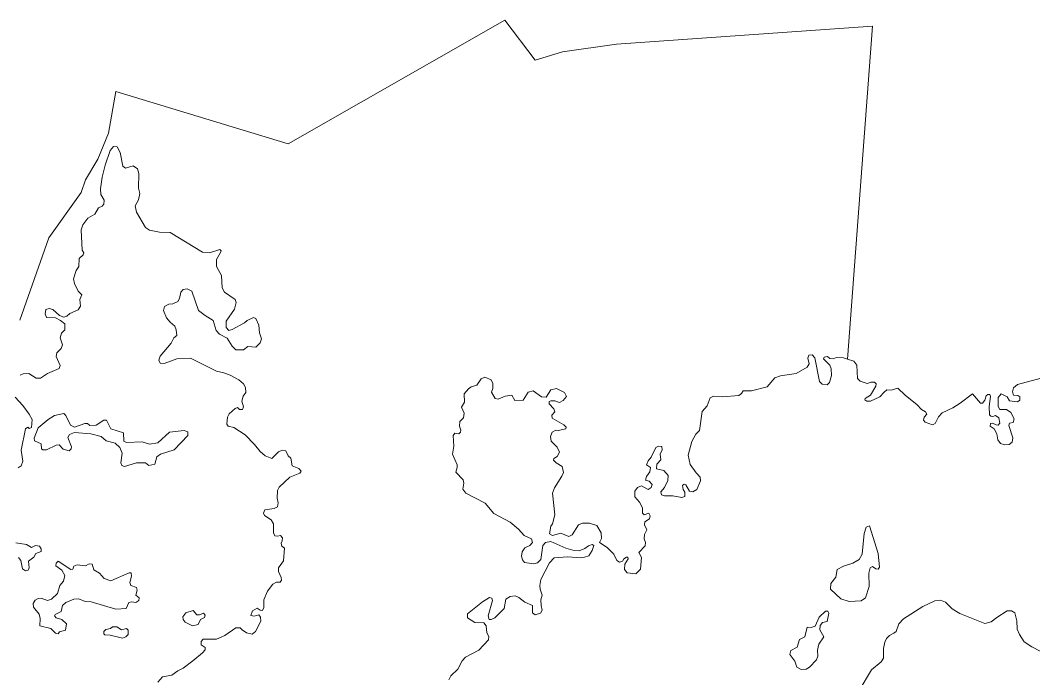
# Model space of a CAD drawing. Extents: x 369010 to 739155, y 6377141 to 6616555.
# Drawn here: x 450615 to 453603, y 6480655 to 6482598 of the extents above; entities that cross this region are included whole.
import ezdxf

# ---------------------------------------------------------------- set-up
doc = ezdxf.new("R2010")
doc.units = 0
doc.header["$LTSCALE"] = 40
doc.layers.add('1', color=7, linetype='Continuous', lineweight=13)

msp = doc.modelspace()

# ---------------------------------------------------------------- linework, layer by layer
at = {"layer": '1'}
for points in [[(450613.44, 6481711.38), (450698.84, 6481954.5), (450794.01, 6482089.22), (450807.74, 6482126.46), (450843.82, 6482187.2), (450875.1, 6482264.33), (450896.45, 6482387.63), (451405.38, 6482232.55), (452045.22, 6482597.65), (452134.92, 6482479.65), (452215.52, 6482504.64), (452374.9, 6482526.82), (453129.93, 6482580.61), (453056.61, 6481596.35), (453074.82, 6481590.56), (453083.75, 6481579.14), (453086.4, 6481539.59), (453093.68, 6481531.14), (453114.87, 6481525.02), (453126.29, 6481528.99), (453135.89, 6481528.17), (453140.85, 6481523.2), (453140.52, 6481517.08), (453123.97, 6481489.77), (453108.25, 6481480.67), (453108.08, 6481476.36), (453113.55, 6481472.23), (453124.14, 6481472.23), (453152.11, 6481485.3), (453165.18, 6481499.37), (453172.8, 6481505.49), (453185.54, 6481505.16), (453204.57, 6481510.46), (453226.42, 6481489.77), (453262.17, 6481461.8), (453274.42, 6481448.06), (453286.66, 6481441.11), (453290.8, 6481433.83), (453282.86, 6481425.39), (453280.87, 6481416.29), (453285.67, 6481410.49), (453307.85, 6481402.88), (453315.46, 6481406.69), (453325.06, 6481425.88), (453335.49, 6481438.13), (453366.93, 6481452.7), (453389.27, 6481466.93), (453425.69, 6481493.74), (453449.02, 6481466.43), (453455.15, 6481466.43), (453462.1, 6481475.7), (453465.57, 6481488.28), (453470.7, 6481492.58), (453476.83, 6481491.75), (453478.65, 6481486.46), (453474.51, 6481456.83), (453475.17, 6481432.34), (453479.14, 6481427.7), (453485.6, 6481427.37), (453493.21, 6481429.69), (453503.14, 6481423.24), (453506.29, 6481407.84), (453501.32, 6481401.72), (453494.87, 6481402.55), (453484.44, 6481407.02)], [(452576.32, 6481203.61), (452571.19, 6481211.72), (452569.7, 6481223.14), (452574.33, 6481227.11), (452579.3, 6481225.13), (452590.39, 6481206.76), (452599.99, 6481204.77), (452611.57, 6481211.72), (452622.99, 6481237.38), (452621.5, 6481248.46), (452609.59, 6481260.71), (452592.37, 6481285.37), (452586.58, 6481313.18), (452597.17, 6481353.06), (452608.92, 6481374.58), (452619.35, 6481385.67), (452627.46, 6481441.61), (452642.19, 6481458.49), (452651.29, 6481482.65), (452660.89, 6481487.12), (452687.7, 6481484.8), (452736.03, 6481488.78), (452743.81, 6481495.23), (452748.11, 6481502.51), (452773.27, 6481502.51), (452819.61, 6481514.76), (452841.95, 6481541.24), (452858.5, 6481547.36), (452905.34, 6481554.65), (452937.78, 6481572.52), (452943.24, 6481582.62), (452938.94, 6481599), (452942.41, 6481608.6), (452952.18, 6481609.43), (452960.29, 6481600.49), (452973.69, 6481530.15), (452982.14, 6481522.37), (452996.2, 6481520.88), (453003.15, 6481527.34), (453008.95, 6481548.03), (453008.12, 6481568.38), (453004.31, 6481579.14), (452985.61, 6481597.84), (452987.43, 6481602.81), (452997.86, 6481604.79), (453004.31, 6481598.34), (453014.57, 6481597.18), (453023.84, 6481600.99), (453044.2, 6481600.16), (453056.61, 6481596.35), (453129.93, 6482580.61), (452374.9, 6482526.82), (452215.52, 6482504.64), (452134.92, 6482479.65), (452045.22, 6482597.65), (451405.38, 6482232.55)], [(451405.38, 6482232.55), (450896.45, 6482387.63), (450875.1, 6482264.33), (450843.82, 6482187.2), (450807.74, 6482126.46), (450794.01, 6482089.22), (450698.84, 6481954.5), (450613.44, 6481711.38)], [(450614.43, 6481549.18), (450622.88, 6481552.99), (450639.76, 6481554.48), (450661.6, 6481540.41), (450674.18, 6481540.08), (450695.37, 6481554.48), (450729.13, 6481569.05), (450732.6, 6481577.49), (450720.85, 6481603.97), (450723.01, 6481615.06), (450735.75, 6481628.46), (450739.22, 6481638.39), (450732.27, 6481659.91), (450736.08, 6481672.98), (450746.18, 6481682.91), (450745.85, 6481700.46), (450733.93, 6481711.21), (450718.37, 6481718.16), (450692.22, 6481719.98), (450688.08, 6481730.41), (450690.4, 6481743.49), (450699.83, 6481745.8), (450711.09, 6481742.99), (450730.12, 6481725.45), (450743.53, 6481720.48), (450752.3, 6481723.96), (450760.74, 6481731.9), (450785.4, 6481742.66), (450792.68, 6481753.09), (450790.37, 6481772.62), (450796.82, 6481786.68), (450785.73, 6481797.11), (450774.81, 6481820.45), (450771.66, 6481833.52), (450779.77, 6481858.35), (450787.39, 6481869.93), (450788.55, 6481893.93), (450800.79, 6481905.02), (450801.95, 6481910.81), (450797.15, 6481918.09), (450794.5, 6481978.34), (450799.8, 6481993.56), (450814.36, 6482012.76), (450834.72, 6482025.01), (450845.81, 6482043.71), (450856.07, 6482048.01), (450861.7, 6482054.47), (450862.53, 6482066.38), (450852.93, 6482083.27), (450851.44, 6482099.32), (450856.07, 6482134.24), (450865.17, 6482169.49), (450880.23, 6482212.69), (450890.33, 6482224.61), (450900.92, 6482223.78), (450909.36, 6482207.06), (450917.8, 6482166.35), (450925.09, 6482161.05), (450947.76, 6482167.51), (450961.17, 6482159.07), (450964.64, 6482145), (450963.81, 6482101.31), (450967.29, 6482086.25), (450963.48, 6482066.72)], [(450963.48, 6482066.72), (450953.72, 6482049.17), (450957.86, 6482030.3), (450984.34, 6481985.12), (450995.76, 6481977.84), (451025.88, 6481972.05), (451057.65, 6481971.05), (451152.65, 6481912.8), (451173.18, 6481910.48), (451203.79, 6481920.74), (451207.27, 6481916.93), (451205.78, 6481911.14), (451193.86, 6481890.95), (451193.86, 6481870.26), (451208.76, 6481844.11), (451211.08, 6481807.04), (451217.53, 6481793.97), (451248.98, 6481772.95), (451252.45, 6481763.68), (451247.16, 6481744.64), (451222.17, 6481708.9), (451222.5, 6481690.19), (451230.44, 6481681.42), (451240.04, 6481684.07), (451276.45, 6481703.93), (451284.06, 6481710.88), (451303.26, 6481719.65), (451310.54, 6481716.67), (451318.49, 6481696.65), (451320.81, 6481674.8), (451326.6, 6481656.76), (451323.12, 6481645.01), (451310.54, 6481631.61), (451286.71, 6481634.25), (451273.31, 6481624.32), (451250.63, 6481623.83), (451240.04, 6481635.41), (451225.48, 6481658.75), (451202.8, 6481670.17), (451193.2, 6481681.42), (451184.1, 6481711.21), (451160.1, 6481725.78), (451140.57, 6481740.67), (451120.71, 6481797.44), (451107.31, 6481804.39), (451095.72, 6481802.41), (451088.44, 6481794.46), (451084.63, 6481775.26), (451080, 6481767.15), (451065.1, 6481759.87), (451053.68, 6481759.21), (451040.94, 6481752.26), (451037.13, 6481740.01), (451045.9, 6481718.99), (451057.16, 6481705.42), (451071.23, 6481693.67), (451075.03, 6481682.91), (451077.02, 6481666.36), (451068.41, 6481659.58), (451059.97, 6481643.85), (451027.37, 6481605.13), (451023.56, 6481593.21), (451027.7, 6481584.44), (451039.61, 6481583.28), (451076.85, 6481597.02), (451117.4, 6481599), (451194.2, 6481560.77), (451215.71, 6481556.47), (451234.25, 6481549.18), (451260.23, 6481535.45), (451273.31, 6481523.53), (451279.43, 6481513.27), (451280.26, 6481498.21), (451272.98, 6481487.12), (451269.17, 6481472.89), (451274.13, 6481455.67), (451270.99, 6481447.73), (451262.22, 6481447.73), (451255.76, 6481453.36), (451248.81, 6481451.04), (451231.1, 6481435.48), (451225.97, 6481425.39), (451224.81, 6481404.7), (451227.96, 6481399.07), (451245.5, 6481394.44), (451278.93, 6481372.92), (451306.08, 6481344.62), (451322.46, 6481323.6), (451337.69, 6481311.36), (451357.22, 6481303.58), (451377.08, 6481322.78), (451387.5, 6481327.41), (451398.92, 6481326.25), (451405.88, 6481311.36), (451413.82, 6481304.4), (451417.29, 6481281.73), (451436.82, 6481273.79), (451444.11, 6481266.01), (451440.3, 6481259.88), (451410.51, 6481248.13)], [(452075.67, 6480897.1), (452086.26, 6480892.96), (452104.47, 6480879.22), (452127.14, 6480868.8), (452126.81, 6480846.95), (452134.75, 6480841.16), (452150.48, 6480846.62), (452155.11, 6480855.39), (452151.97, 6480869.13), (452150.81, 6480886.01), (452155.11, 6480899.09), (452148.99, 6480917.12), (452148.16, 6480927.88), (452150.81, 6480945.43), (452176.46, 6480995.24), (452190.2, 6481009.81), (452231.41, 6481012.95), (452268.32, 6481009.48), (452280.07, 6481011.3), (452292.81, 6481015.93), (452303.24, 6481031.65), (452307.54, 6481046.22), (452302.58, 6481048.87), (452291.82, 6481045.39), (452281.56, 6481036.95), (452264.68, 6481030.83), (452245.48, 6481031.98), (452224.95, 6481038.6), (452181.26, 6481057.64), (452164.88, 6481054.99), (452157.59, 6481046.55), (452151.47, 6481004.84), (452141.87, 6480994.91), (452131.11, 6480992.1), (452103.47, 6480995.57), (452097.35, 6481004.01), (452094.37, 6481015.1), (452096.36, 6481027.35), (452103.97, 6481039.27), (452118.54, 6481046.55), (452126.98, 6481054.66), (452124.16, 6481066.08), (452102.48, 6481075.35), (452085.77, 6481094.55), (452060.44, 6481115.23), (452012.61, 6481140.89), (451987.29, 6481171.01), (451929.7, 6481200.96), (451921.25, 6481212.38), (451923.9, 6481230.09), (451921.59, 6481240.02), (451900.57, 6481263.03), (451904.54, 6481276.77), (451904.7, 6481284.54), (451890.47, 6481316.32), (451894.28, 6481339.33), (451892.62, 6481370.61), (451897.59, 6481378.38), (451909.5, 6481376.07), (451914.14, 6481381.03), (451915.3, 6481386.33), (451911.49, 6481398.25), (451912.65, 6481412.81), (451923.08, 6481423.24), (451924.73, 6481436.64), (451917.45, 6481454.52), (451926.22, 6481469.58), (451925.39, 6481493.74), (451937.31, 6481508.97), (451946.08, 6481514.76), (451962.63, 6481519.73), (451974.88, 6481538.92), (451986.3, 6481543.06), (452004.34, 6481535.78), (452009.8, 6481524.69), (452009.3, 6481510.13), (452005.5, 6481499.37), (452016.25, 6481480.67), (452025.69, 6481478.35), (452045.55, 6481486.79), (452065.9, 6481489.77), (452074.68, 6481474.87), (452098.84, 6481475.2), (452113.74, 6481498.71), (452128.96, 6481502.51), (452153.29, 6481485.63), (452167.52, 6481484.47), (452180.6, 6481505.99), (452197.81, 6481510.13), (452220.82, 6481497.88), (452226.94, 6481486.46), (452217.34, 6481474.54), (452206.25, 6481468.42), (452192.52, 6481473.38), (452180.93, 6481473.71), (452175.63, 6481471.4), (452175.97, 6481464.12), (452189.7, 6481449.55), (452192.52, 6481440.78), (452184.07, 6481430.85)], [(453484.44, 6481407.02), (453478.32, 6481406.35), (453477.16, 6481399.07), (453489.74, 6481390.63), (453497.51, 6481376.4), (453500.16, 6481358.03), (453507.78, 6481347.77), (453520.52, 6481343.79), (453533.43, 6481344.62), (453542.7, 6481351.57), (453544.52, 6481363.82), (453532.27, 6481400.89), (453534.59, 6481407.84), (453545.01, 6481409.83), (453548.49, 6481420.42), (453538.39, 6481439.29), (453525.48, 6481448.06), (453506.29, 6481448.06), (453501.32, 6481456.5), (453501.65, 6481482.98), (453510.42, 6481494.07), (453527.8, 6481485.63), (453534.26, 6481473.71), (453557.92, 6481470.24), (453565.21, 6481475.7), (453565.21, 6481485.3), (453559.58, 6481489.11), (453546.83, 6481490.6), (453543.86, 6481499.86), (453546.5, 6481511.62), (453558.75, 6481522.04), (453627.93, 6481540.41)], [(450608.31, 6481275.28), (450617.25, 6481281.07), (450621.88, 6481295.14), (450616.92, 6481327.74), (450629.99, 6481390.96), (450636.94, 6481395.6), (450641.08, 6481392.12), (450647.7, 6481394.44), (450650.35, 6481418.11), (450641.08, 6481433.83), (450622.38, 6481459.48), (450599.71, 6481484.14)], [(452184.07, 6481430.85), (452184.41, 6481422.08), (452219.33, 6481402.55), (452225.78, 6481395.93), (452224.62, 6481390.3), (452202.78, 6481385.67), (452195.83, 6481386.83), (452184.74, 6481381.36), (452179.94, 6481367.63), (452181.59, 6481354.22), (452199.96, 6481336.18), (452206.09, 6481321.62), (452199.14, 6481308.71), (452189.87, 6481303.25), (452188.87, 6481298.28), (452196.49, 6481290.67), (452214.53, 6481279.08), (452217.84, 6481261.87), (452213.37, 6481250.45), (452192.02, 6481216.69), (452185.56, 6481200.3), (452192.85, 6481136.58), (452186.06, 6481110.27), (452181.1, 6481102.99), (452176.46, 6481080.31), (452185.4, 6481076.17), (452210.56, 6481082.3), (452234.39, 6481072.7), (452243.99, 6481077.17), (452262.36, 6481106.79), (452274.61, 6481112.09), (452294.63, 6481111.76), (452316.48, 6481104.81), (452329.55, 6481083.46), (452330.71, 6481066.58), (452324.59, 6481054.99), (452347.26, 6481040.09), (452366.96, 6481020.23), (452376.06, 6481001.86), (452383.01, 6480996.73), (452392.11, 6481000.21), (452396.42, 6481007.16), (452404.03, 6481012.12), (452408.33, 6481011.3), (452409.49, 6481006.33), (452399.4, 6480991.44), (452398.4, 6480975.71), (452406.35, 6480964.96), (452432, 6480962.31), (452445.41, 6480976.54), (452448.88, 6481010.97), (452440.77, 6481025.86), (452459.14, 6481045.06), (452459.97, 6481054.99), (452455.83, 6481065.75), (452456.99, 6481078.82), (452463.78, 6481092.56), (452457.49, 6481107.45), (452458.31, 6481115.9), (452471.72, 6481124.83), (452474.04, 6481133.6), (452470.56, 6481141.22), (452456, 6481136.25), (452451.03, 6481141.55), (452451.03, 6481156.94), (452442.26, 6481173.82), (452428.36, 6481189.88), (452428.69, 6481207.09), (452436.47, 6481217.85), (452448.72, 6481222.81), (452467.91, 6481211.72), (452477.35, 6481217.02), (452479.5, 6481225.96), (452471.06, 6481236.22), (452460.3, 6481238.86), (452463.11, 6481250.12), (452473.38, 6481263.86), (452474.87, 6481276.43), (452463.11, 6481284.54), (452468.08, 6481296.46), (452477.18, 6481307.05), (452490.59, 6481335.85), (452498.37, 6481339.66), (452508.63, 6481338.5), (452509.79, 6481328.24), (452503.33, 6481316.32), (452505.15, 6481298.78), (452493.73, 6481286.03), (452492.91, 6481272.96), (452514.42, 6481267.99), (452526.67, 6481252.77), (452525.84, 6481238.2), (452516.74, 6481217.51), (452505.98, 6481204.44), (452507.14, 6481195.67), (452516.24, 6481193.02), (452540.74, 6481192.52), (452567.22, 6481187.56), (452575.99, 6481191.03), (452576.32, 6481203.61)], [(451410.51, 6481248.13), (451379.06, 6481218.18), (451374.26, 6481208.25), (451372.77, 6481185.57), (451375.75, 6481171.84), (451373.77, 6481160.75), (451364.66, 6481155.29), (451336.69, 6481151.48), (451332.56, 6481141.88), (451335.7, 6481134.27), (451355.73, 6481121.69), (451362.51, 6481109.77), (451362.51, 6481083.29), (451365.99, 6481074.85), (451374.1, 6481073.36), (451382.54, 6481076.01), (451388.99, 6481068.73), (451388.17, 6481059.62), (451385.19, 6481052.67), (451386.68, 6481043.9), (451394.79, 6481037.78), (451391.31, 6481001.04), (451377.41, 6480980.35), (451377.41, 6480969.09), (451385.19, 6480951.55), (451386.18, 6480943.94), (451381.88, 6480937.81), (451370.79, 6480938.14), (451360.03, 6480932.02), (451344.8, 6480911.33), (451333.55, 6480886.01), (451334.05, 6480862.67), (451329.41, 6480854.56), (451322.46, 6480855.39), (451313.69, 6480860.69), (451300.61, 6480853.07), (451295.65, 6480839.34), (451305.58, 6480837.02), (451318.65, 6480841.16), (451324.12, 6480834.37), (451324.94, 6480822.79), (451309.22, 6480791.84), (451298.96, 6480784.56), (451282.91, 6480788.03), (451270.16, 6480796.8), (451263.38, 6480803.26), (451251.46, 6480803.26), (451218.69, 6480779.92), (451194.2, 6480769.16), (451154.81, 6480769.16), (451148.68, 6480762.71), (451149.01, 6480752.28), (451160.43, 6480744.67), (451160.43, 6480738.22), (451152.82, 6480729.28), (451123.86, 6480705.28), (451095.22, 6480684.1), (451079.83, 6480676.15), (451062.29, 6480662.75), (451034.98, 6480658.11), (451020.42, 6480642.39)], [(450609.47, 6481010.47), (450616.42, 6481001.37), (450621.39, 6480977.53), (450629.83, 6480971.41), (450638.27, 6480973.73), (450640.92, 6480979.85), (450638.6, 6481000.21), (450654.65, 6481011.3), (450660.45, 6481022.39), (450676.17, 6481028.84), (450676.5, 6481036.62), (450671.2, 6481044.56), (450659.29, 6481046.22), (450648.2, 6481040.43), (450633.3, 6481048.87), (450601.86, 6481054.16)], [(451879.88, 6480649.34), (451886, 6480660.76), (451906.36, 6480680.79), (451918.61, 6480705.28), (451928.54, 6480716.37), (451968.26, 6480736.56), (451997.22, 6480767.67), (451998.05, 6480777.61), (451991.59, 6480788.03), (451989.94, 6480808.72), (451983.48, 6480817.49), (451956.67, 6480818.98), (451934.49, 6480832.39), (451934.49, 6480844.63), (451978.68, 6480880.22), (452000.2, 6480892.13), (452006.65, 6480890.98), (452008.14, 6480883.69), (451995.9, 6480838.18), (451998.54, 6480827.75), (452004.34, 6480827.42), (452015.76, 6480832.06), (452042.57, 6480859.7), (452048.36, 6480887.5), (452061.11, 6480895.94), (452075.67, 6480897.1)], [(453625.61, 6480734.41), (453600.62, 6480746.99), (453577.78, 6480761.88), (453564.38, 6480783.07), (453557.1, 6480799.12), (453556.6, 6480823.62), (453550.48, 6480846.95), (453540.21, 6480852.74), (453527.47, 6480852.74), (453497.51, 6480833.88), (453480.63, 6480820.97), (453462.26, 6480816), (453387.79, 6480845.13), (453365.44, 6480858.87), (453345.58, 6480878.4), (453330.69, 6480884.19), (453314.14, 6480883.03), (453278.39, 6480866.15), (453221.29, 6480829.41), (453208.21, 6480815.17), (453199.77, 6480792.5), (453193.65, 6480786.87), (453180.57, 6480780.25), (453171.64, 6480771.15), (453166.84, 6480760.72), (453162.37, 6480742.02), (453162.7, 6480713.22), (453155.42, 6480702.96), (453127.28, 6480678.8), (453090.54, 6480617.89)]]:
    msp.add_lwpolyline(points, dxfattribs=at)
for points in [[(450922.11, 6481279.08), (450958.02, 6481290.17), (450984.34, 6481289.84), (450994.27, 6481282.89), (451012.31, 6481286.03), (451018.1, 6481307.88), (451028.36, 6481316.32), (451068.58, 6481328.57), (451109.62, 6481371.43), (451109.13, 6481381.86), (451098.87, 6481385.67), (451055.67, 6481381.03), (451020.58, 6481349.26), (450995.92, 6481345.78), (450974.9, 6481351.9), (450928.73, 6481349.92), (450920.29, 6481354.22), (450919.62, 6481378.72), (450882.05, 6481390.63), (450868.98, 6481415.95), (450861.04, 6481416.29), (450838.53, 6481402.05), (450820.49, 6481400.56), (450812.87, 6481406.69), (450805.26, 6481406.69), (450774.64, 6481395.93), (450763.06, 6481401.39), (450749.32, 6481429.69), (450743.2, 6481435.81), (450716.05, 6481429.69), (450696.86, 6481418.6), (450668.06, 6481393.28), (450655.81, 6481362.99), (450656.97, 6481355.71), (450676.5, 6481346.11), (450677.66, 6481331.55), (450681.46, 6481328.57), (450692.22, 6481328.57), (450720.52, 6481342.3), (450729.46, 6481343.13), (450741.05, 6481330.39), (450758.75, 6481325.92), (450765.21, 6481331.22), (450765.54, 6481337.34), (450754.95, 6481365.31), (450759.91, 6481373.75), (450775.14, 6481379.87), (450823.47, 6481375.74), (450853.92, 6481367.63), (450868.48, 6481355.38), (450894.47, 6481348.1), (450908.2, 6481335.52), (450915.16, 6481319.3), (450911.68, 6481289.84), (450914.33, 6481282.23)], [(453121.65, 6481104.48), (453111.23, 6481099.84), (453106.1, 6481081.14), (453099.48, 6481020.56), (453090.71, 6481004.84), (453071.84, 6480993.75), (453044.36, 6480985.31), (453025.5, 6480974.89), (453021.86, 6480952.71), (453006.96, 6480934.34), (453006.13, 6480917.46), (453037.25, 6480888.33), (453061.41, 6480881.05), (453096.99, 6480883.03), (453109.57, 6480891.47), (453120.66, 6480924.74), (453119.01, 6480964.62), (453123.64, 6480979.85), (453130.59, 6480983.82), (453139.69, 6480976.87), (453146.65, 6480976.54), (453150.78, 6480982.17), (453147.31, 6481022.88)], [(450726.15, 6480999.38), (450721.02, 6480993.75), (450719.36, 6480985.97), (450737.4, 6480973.73), (450745.85, 6480957.67), (450742.04, 6480940.46), (450731.78, 6480927.72), (450724.16, 6480904.05), (450706.95, 6480888), (450695.2, 6480883.69), (450676.33, 6480890.15), (450667.23, 6480889.82), (450658.29, 6480884.85), (450653, 6480874.92), (450653.33, 6480864.16), (450670.54, 6480843.48), (450673.69, 6480830.07), (450672.86, 6480809.05), (450704.63, 6480800.94), (450718.7, 6480786.87), (450726.65, 6480785.22), (450730.62, 6480791.01), (450748.16, 6480795.98), (450751.47, 6480814.84), (450737.9, 6480827.09), (450720.52, 6480832.06), (450715.56, 6480838.18), (450717.54, 6480841.99), (450735.91, 6480851.59), (450739.72, 6480869.13), (450749.32, 6480878.07), (450772.99, 6480887.17), (450788.05, 6480888.33), (450806.75, 6480881.05), (450823.63, 6480879.89), (450896.62, 6480858.37), (450926.91, 6480860.36), (450935.35, 6480877.57), (450943.79, 6480880.22), (450956.04, 6480877.9), (450964.48, 6480883.36), (450965.97, 6480891.8), (450955.54, 6480899.09), (450959.35, 6480914.31), (450957.52, 6480922.09), (450940.97, 6480928.21), (450937.66, 6480936.65), (450943.29, 6480955.36), (450942.13, 6480965.78), (450936.01, 6480965.78), (450881.89, 6480941.95), (450862.69, 6480948.9), (450848.13, 6480964.62), (450832.07, 6480974.06), (450826.61, 6480990.61), (450818, 6480991.77), (450807.74, 6480985.64), (450782.75, 6480988.62), (450773.32, 6480985.31), (450769.51, 6480976.04), (450763.72, 6480974.89)], [(451125.35, 6480854.23), (451103, 6480847.28), (451094.23, 6480835.53), (451095.39, 6480827.09), (451101.51, 6480819.31), (451123.03, 6480809.05), (451140.24, 6480812.86), (451146.7, 6480827.09), (451158.28, 6480833.21), (451160.1, 6480840.5), (451155.14, 6480846.62), (451143.72, 6480841.16), (451135.94, 6480841.16)], [(452998.02, 6480852.41), (452991.57, 6480851.92), (452973.2, 6480834.7), (452960.79, 6480808.22), (452949.37, 6480804.42), (452937.12, 6480805.24), (452930.17, 6480776.12), (452914.44, 6480768.01), (452908.32, 6480745.83), (452889.62, 6480735.57), (452885.81, 6480723.98), (452901.04, 6480704.45), (452906.5, 6480686.91), (452919.91, 6480679.63), (452934.47, 6480681.12), (452944.73, 6480687.24), (452964.59, 6480708.26), (452968.73, 6480719.35), (452968.23, 6480737.06), (452972.04, 6480754.6), (452986.27, 6480776.12), (452974.36, 6480796.8), (452975.51, 6480810.21), (452982.47, 6480818.65), (452996.7, 6480822.13), (453001.83, 6480846.62)], [(450916.31, 6480772.31), (450926.74, 6480776.12), (450932.86, 6480782.9), (450932.86, 6480795.65), (450927.9, 6480800.94), (450913.67, 6480797.13), (450899.43, 6480805.58), (450887.19, 6480805.58), (450881.06, 6480800.61), (450867.33, 6480798.29), (450861.2, 6480792.17), (450861.2, 6480785.71), (450864.18, 6480782.24), (450880.4, 6480781.74)]]:
    msp.add_lwpolyline(points, close=True, dxfattribs=at)

doc.saveas('drawing.dxf')
